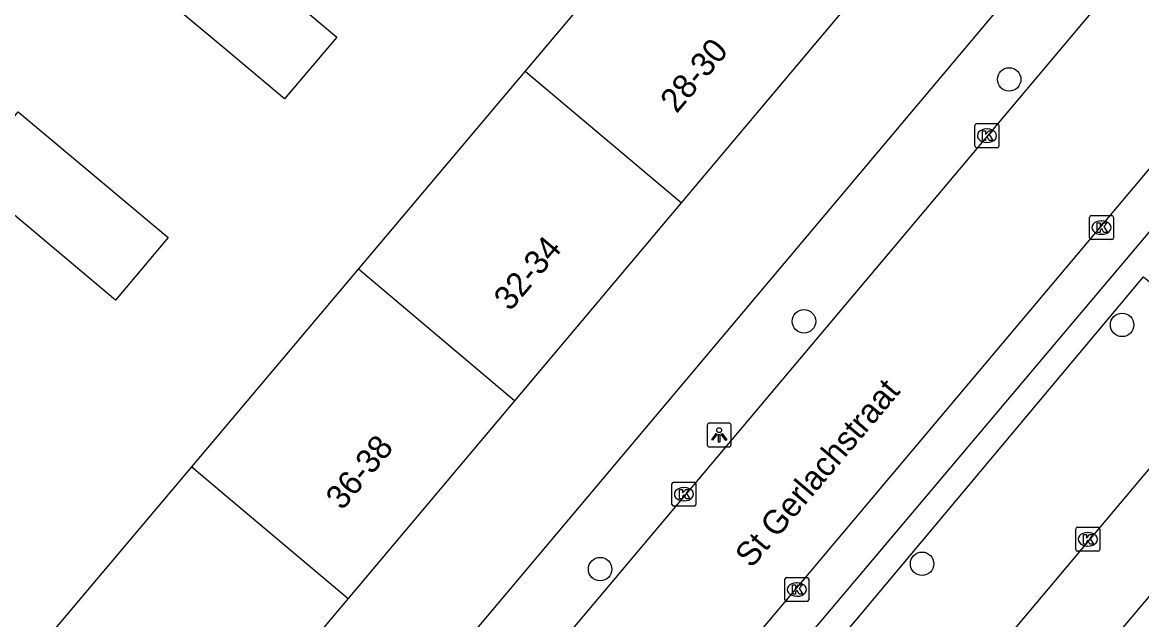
# Model space of a CAD drawing. Extents: x 162532 to 163264, y 381233 to 382042.
# Drawn here: x 162991.59 to 163038.2, y 381703.64 to 381728.52 of the extents above; entities that cross this region are included whole.
import ezdxf

# ---------------------------------------------------------------- set-up
doc = ezdxf.new("R2010")
doc.units = 0
for name, color, linetype in [('IMGEO_Boom', 7, 'Continuous'), ('IMGEO_Kolk', 7, 'Continuous'), ('IMGEO_Lichtpunt', 7, 'Continuous'), ('IMGEO_Openbare_ruimte_label', 7, 'Continuous'), ('IMGEO_Pand', 7, 'Continuous'), ('IMGEO_Pand_nummerreeks', 7, 'Continuous'), ('IMGEO_Rijbaan_lokaal_open', 7, 'Continuous'), ('IMGEO_Voetpad_open', 7, 'Continuous')]:
    doc.layers.add(name, color=color, linetype=linetype)

msp = doc.modelspace()

# ---------------------------------------------------------------- linework, layer by layer
at = {"layer": 'IMGEO_Boom'}
for centre in [(163032.681, 381726.14), (163024.135, 381716.063), (163037.384, 381715.916), (163015.648, 381705.744), (163029.055, 381705.966)]:
    msp.add_circle(centre, 0.489, dxfattribs=at)
at = {"layer": 'IMGEO_Kolk'}
for p, q in [((163031.331, 381724.297), (163032.183, 381724.297)), ((163031.256, 381723.371), (163031.256, 381724.223)), ((163031.744, 381724.077), (163031.769, 381724.077)), ((163032.257, 381724.223), (163032.257, 381723.371)), ((163031.767, 381723.517), (163031.742, 381723.517)), ((163032.183, 381723.297), (163031.331, 381723.297)), ((163036.025, 381719.542), (163036.025, 381720.394)), ((163036.1, 381720.468), (163036.952, 381720.468)), ((163036.513, 381720.248), (163036.538, 381720.248)), ((163037.026, 381720.394), (163037.026, 381719.542)), ((163036.536, 381719.688), (163036.511, 381719.688)), ((163036.952, 381719.468), (163036.1, 381719.468)), ((163018.714, 381709.365), (163019.566, 381709.365)), ((163018.639, 381708.439), (163018.639, 381709.291)), ((163019.127, 381709.145), (163019.152, 381709.145)), ((163019.64, 381709.291), (163019.64, 381708.439)), ((163019.15, 381708.585), (163019.125, 381708.585)), ((163019.566, 381708.365), (163018.714, 381708.365)), ((163035.527, 381707.485), (163036.379, 381707.485)), ((163035.452, 381706.559), (163035.452, 381707.411)), ((163035.94, 381707.265), (163035.965, 381707.265)), ((163036.453, 381707.411), (163036.453, 381706.559)), ((163035.963, 381706.705), (163035.938, 381706.705)), ((163036.379, 381706.485), (163035.527, 381706.485)), ((163023.339, 381704.468), (163023.339, 381705.32)), ((163023.414, 381705.394), (163024.266, 381705.394)), ((163023.827, 381705.174), (163023.852, 381705.174)), ((163024.34, 381705.32), (163024.34, 381704.468)), ((163024.266, 381704.394), (163023.414, 381704.394)), ((163023.85, 381704.614), (163023.825, 381704.614))]:
    msp.add_line(p, q, dxfattribs=at)
for points in [[(163031.331, 381724.297), (163032.183, 381724.297)], [(163031.256, 381723.371), (163031.256, 381724.223)], [(163031.577, 381723.997), (163031.7, 381723.997), (163031.7, 381723.846), (163031.83, 381723.997), (163031.994, 381723.997), (163031.848, 381723.846), (163032.001, 381723.597), (163031.849, 381723.597), (163031.764, 381723.761), (163031.7, 381723.694), (163031.7, 381723.597), (163031.577, 381723.597), (163031.577, 381723.997)], [(163032.257, 381724.223), (163032.257, 381723.371)], [(163032.183, 381723.297), (163031.331, 381723.297)], [(163036.025, 381719.542), (163036.025, 381720.394)], [(163036.1, 381720.468), (163036.952, 381720.468)], [(163036.346, 381720.168), (163036.469, 381720.168), (163036.469, 381720.017), (163036.599, 381720.168), (163036.763, 381720.168), (163036.617, 381720.017), (163036.77, 381719.768), (163036.618, 381719.768), (163036.533, 381719.932), (163036.469, 381719.865), (163036.469, 381719.768), (163036.346, 381719.768), (163036.346, 381720.168)], [(163037.026, 381720.394), (163037.026, 381719.542)], [(163036.952, 381719.468), (163036.1, 381719.468)], [(163018.714, 381709.365), (163019.566, 381709.365)], [(163018.639, 381708.439), (163018.639, 381709.291)], [(163018.96, 381709.065), (163019.083, 381709.065), (163019.083, 381708.914), (163019.213, 381709.065), (163019.377, 381709.065), (163019.231, 381708.914), (163019.384, 381708.665), (163019.232, 381708.665), (163019.147, 381708.829), (163019.083, 381708.762), (163019.083, 381708.665), (163018.96, 381708.665), (163018.96, 381709.065)], [(163019.64, 381709.291), (163019.64, 381708.439)], [(163019.566, 381708.365), (163018.714, 381708.365)], [(163035.527, 381707.485), (163036.379, 381707.485)], [(163035.452, 381706.559), (163035.452, 381707.411)], [(163035.773, 381707.185), (163035.896, 381707.185), (163035.896, 381707.034), (163036.026, 381707.185), (163036.19, 381707.185), (163036.044, 381707.034), (163036.197, 381706.785), (163036.045, 381706.785), (163035.96, 381706.949), (163035.896, 381706.882), (163035.896, 381706.785), (163035.773, 381706.785), (163035.773, 381707.185)], [(163036.453, 381707.411), (163036.453, 381706.559)], [(163036.379, 381706.485), (163035.527, 381706.485)], [(163023.339, 381704.468), (163023.339, 381705.32)], [(163023.414, 381705.394), (163024.266, 381705.394)], [(163024.34, 381705.32), (163024.34, 381704.468)], [(163023.66, 381705.094), (163023.783, 381705.094), (163023.783, 381704.943), (163023.913, 381705.094), (163024.077, 381705.094), (163023.931, 381704.943), (163024.084, 381704.694), (163023.932, 381704.694), (163023.847, 381704.858), (163023.783, 381704.791), (163023.783, 381704.694), (163023.66, 381704.694), (163023.66, 381705.094)], [(163024.266, 381704.394), (163023.414, 381704.394)]]:
    msp.add_lwpolyline(points, dxfattribs=at)
for centre, start, end in [((163031.333, 381724.221), 91.552, 178.448), ((163031.333, 381724.221), 91.552, 178.448), ((163032.181, 381724.221), 1.552, 88.448), ((163032.181, 381724.221), 1.552, 88.448), ((163031.333, 381723.373), 181.552, 268.448), ((163031.333, 381723.373), 181.552, 268.448), ((163032.181, 381723.373), 271.552, 358.448), ((163032.181, 381723.373), 271.552, 358.448), ((163036.102, 381720.392), 91.552, 178.448), ((163036.102, 381720.392), 91.552, 178.448), ((163036.95, 381720.392), 1.552, 88.448), ((163036.95, 381720.392), 1.552, 88.448), ((163036.102, 381719.544), 181.552, 268.448), ((163036.102, 381719.544), 181.552, 268.448), ((163036.95, 381719.544), 271.552, 358.448), ((163036.95, 381719.544), 271.552, 358.448), ((163018.716, 381709.289), 91.552, 178.448), ((163018.716, 381709.289), 91.552, 178.448), ((163019.564, 381709.289), 1.552, 88.448), ((163019.564, 381709.289), 1.552, 88.448), ((163018.716, 381708.441), 181.552, 268.448), ((163018.716, 381708.441), 181.552, 268.448), ((163019.564, 381708.441), 271.552, 358.448), ((163019.564, 381708.441), 271.552, 358.448), ((163035.529, 381707.409), 91.552, 178.448), ((163035.529, 381707.409), 91.552, 178.448), ((163036.377, 381707.409), 1.552, 88.448), ((163036.377, 381707.409), 1.552, 88.448), ((163035.529, 381706.561), 181.552, 268.448), ((163035.529, 381706.561), 181.552, 268.448), ((163036.377, 381706.561), 271.552, 358.448), ((163036.377, 381706.561), 271.552, 358.448), ((163023.416, 381705.318), 91.552, 178.448), ((163023.416, 381705.318), 91.552, 178.448), ((163024.264, 381705.318), 1.552, 88.448), ((163024.264, 381705.318), 1.552, 88.448), ((163023.416, 381704.47), 181.552, 268.448), ((163023.416, 381704.47), 181.552, 268.448), ((163024.264, 381704.47), 271.552, 358.448), ((163024.264, 381704.47), 271.552, 358.448)]:
    msp.add_arc(centre, 0.0765, start, end, dxfattribs=at)
for centre, major_axis, ratio, start_param, end_param in [((163031.743, 381723.797), (-0.387, 0.002), 0.722429, 4.712389, 7.853982), ((163031.768, 381723.797), (-0.39, 0.002), 0.717154, 1.570796, 4.712389), ((163036.512, 381719.968), (-0.387, 0.002), 0.722429, 4.712389, 7.853982), ((163036.537, 381719.968), (-0.39, 0.002), 0.717154, 1.570796, 4.712389), ((163019.126, 381708.865), (-0.387, 0.002), 0.722429, 4.712389, 7.853982), ((163019.151, 381708.865), (-0.39, 0.002), 0.717154, 1.570796, 4.712389), ((163035.939, 381706.985), (-0.387, 0.002), 0.722429, 4.712389, 7.853982), ((163035.964, 381706.985), (-0.39, 0.002), 0.717154, 1.570796, 4.712389), ((163023.826, 381704.894), (-0.387, 0.002), 0.722429, 4.712389, 7.853982), ((163023.851, 381704.894), (-0.39, 0.002), 0.717154, 1.570796, 4.712389)]:
    msp.add_ellipse(centre, major_axis=major_axis, ratio=ratio, start_param=start_param, end_param=end_param, dxfattribs=at)
at = {"layer": 'IMGEO_Lichtpunt'}
for p, q in [((163020.107, 381711.734), (163020.107, 381710.927)), ((163020.107, 381711.734), (163020.107, 381710.927)), ((163021.009, 381711.829), (163020.201, 381711.829)), ((163021.009, 381711.829), (163020.201, 381711.829)), ((163021.103, 381710.927), (163021.103, 381711.734)), ((163021.103, 381710.927), (163021.103, 381711.734)), ((163020.201, 381710.833), (163021.009, 381710.833)), ((163020.201, 381710.833), (163021.009, 381710.833))]:
    msp.add_line(p, q, dxfattribs=at)
for points in [[(163020.481, 381711.398), (163020.52, 381711.37), (163020.332, 381711.108), (163020.294, 381711.135), (163020.481, 381711.398)], [(163020.583, 381711.35), (163020.63, 381711.35), (163020.63, 381711.028), (163020.583, 381711.028), (163020.583, 381711.35)], [(163020.693, 381711.37), (163020.731, 381711.397), (163020.918, 381711.135), (163020.879, 381711.107), (163020.693, 381711.37)]]:
    msp.add_lwpolyline(points, dxfattribs=at)
msp.add_circle((163020.606, 381711.532), 0.0994, dxfattribs=at)
for centre, start, end in [((163020.201, 381711.734), 90, 180), ((163020.201, 381711.734), 90, 180), ((163021.009, 381711.734), 0, 90), ((163021.009, 381711.734), 0, 90), ((163020.201, 381710.927), 180, 270), ((163020.201, 381710.927), 180, 270), ((163021.009, 381710.927), 270, 0), ((163021.009, 381710.927), 270, 360)]:
    msp.add_arc(centre, 0.0946, start, end, dxfattribs=at)
at = {"layer": 'IMGEO_Pand'}
for points in [[(163012.521, 381726.464), (163019.454, 381734.695)], [(163004.682, 381727.897), (163002.511, 381725.334), (163000, 381727.439), (162996.266, 381730.57), (162998.463, 381733.165), (163000, 381731.863), (163004.682, 381727.897)], [(163025.944, 381729.23), (163019.017, 381720.994)], [(163005.587, 381718.232), (163012.521, 381726.464)], [(163019.017, 381720.994), (163012.521, 381726.464)], [(162997.661, 381719.549), (162995.476, 381716.943), (162989.231, 381722.179), (162991.415, 381724.785), (162997.661, 381719.549)], [(163019.017, 381720.994), (163012.089, 381712.757)], [(162998.653, 381710.001), (163000, 381711.598), (163005.587, 381718.232)], [(163012.089, 381712.757), (163005.587, 381718.232)], [(163012.089, 381712.757), (163005.162, 381704.52)], [(162991.713, 381701.775), (162998.653, 381710.001)], [(162998.653, 381710.001), (163000, 381708.867), (163005.162, 381704.52)], [(163005.162, 381704.52), (163000, 381698.383), (162998.234, 381696.283)], [(163038.542, 381704.641), (163031.607, 381696.42)]]:
    msp.add_lwpolyline(points, dxfattribs=at)
at = {"layer": 'IMGEO_Rijbaan_lokaal_open'}
for points in [[(163050.901, 381746.533), (163013.536, 381702.12)], [(163055.527, 381742.589), (163052.803, 381739.418), (163018.166, 381698.234)]]:
    msp.add_lwpolyline(points, dxfattribs=at)
at = {"layer": 'IMGEO_Voetpad_open'}
for points in [[(162988.098, 381676.598), (163000, 381690.752), (163049.821, 381750), (163057.405, 381759.019), (163056.336, 381759.96), (163057.544, 381761.374)], [(163019.445, 381697.16), (163056.818, 381741.488)], [(163024.957, 381701.991), (163025.128, 381702.21), (163038.27, 381717.911)], [(163038.27, 381717.911), (163042.36, 381714.499), (163029.258, 381698.904), (163029.059, 381698.67), (163024.957, 381701.991)]]:
    msp.add_lwpolyline(points, dxfattribs=at)

# ---------------------------------------------------------------- texts
at = {"layer": 'IMGEO_Openbare_ruimte_label'}
msp.add_text('St Gerlachstraat', height=1, rotation=49.8276, dxfattribs=at).set_placement((163021.948, 381705.748))
at = {"layer": 'IMGEO_Pand_nummerreeks'}
for s, rotation, p in [('28-30', 49.934, (163018.831, 381724.689)), ('32-34', 49.9334, (163011.902, 381716.449)), ('36-38', 50.4038, (163004.91, 381708.156))]:
    msp.add_text(s, height=1, rotation=rotation, dxfattribs=at).set_placement(p)

doc.saveas('drawing.dxf')
